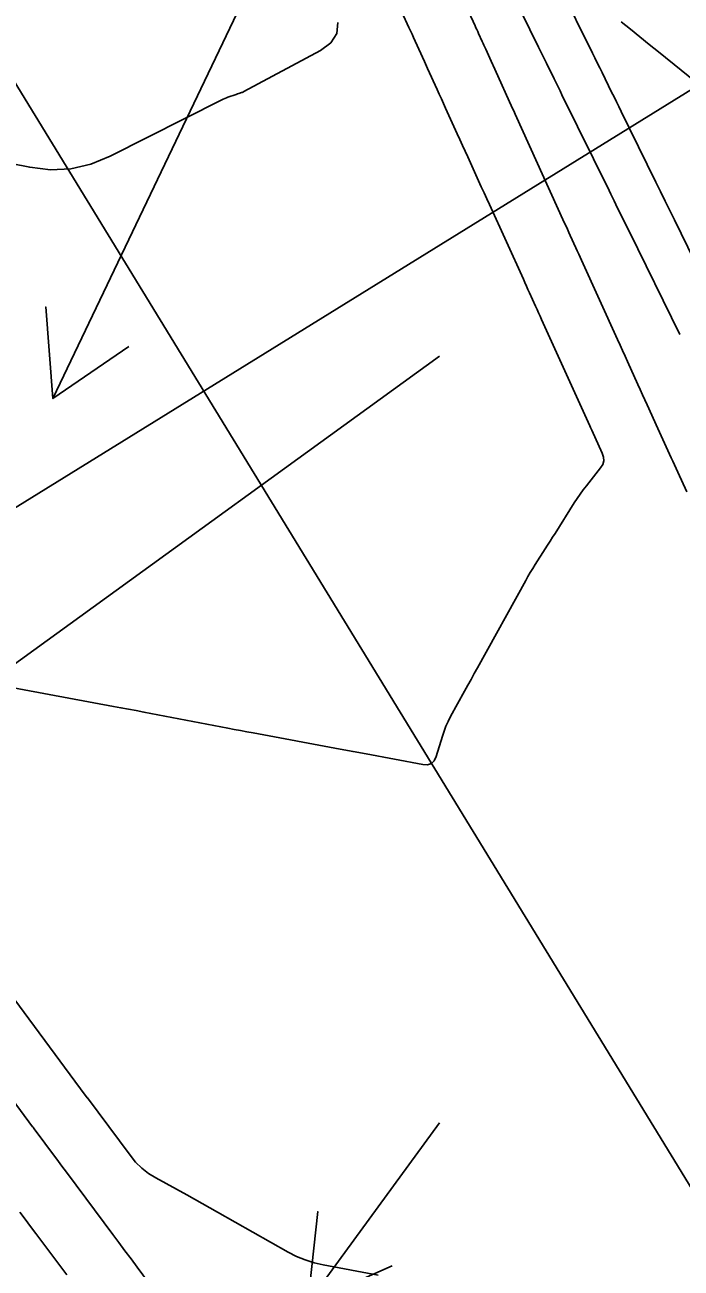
# Model space of a CAD drawing. Extents: x 954385 to 988206, y 1868364 to 1924553.
# Drawn here: x 956180.1 to 956222.9, y 1922409.4 to 1922490.5 of the extents above; entities that cross this region are included whole.
import ezdxf

# ---------------------------------------------------------------- set-up
doc = ezdxf.new("R2010")
doc.units = 0
for name, color, linetype in [('Default', 7, 'Continuous'), ('Ex_Major Contours', 7, 'Continuous'), ('Ex_Minor Contours', 7, 'Continuous'), ('Slopes', 7, 'Continuous')]:
    doc.layers.add(name, color=color, linetype=linetype)

msp = doc.modelspace()

# ---------------------------------------------------------------- linework, layer by layer
at = {"layer": 'Default'}
msp.add_line((957221.14, 1920784.239), (956045.796, 1922705.182), dxfattribs=at)
at = {"layer": 'Ex_Major Contours'}
for points in [[(956225.486, 1922471.651), (956224.776, 1922473.096), (956224.524, 1922473.608), (956224.272, 1922474.121), (956224.021, 1922474.633), (956223.769, 1922475.145), (956222.461, 1922477.807), (956222.159, 1922478.421), (956221.858, 1922479.035), (956221.556, 1922479.65), (956221.254, 1922480.264), (956218.986, 1922484.879), (956218.831, 1922485.196), (956218.675, 1922485.513), (956218.519, 1922485.83), (956218.363, 1922486.147), (956217.74, 1922487.415), (956217.584, 1922487.732), (956217.428, 1922488.049), (956217.272, 1922488.366), (956217.116, 1922488.683), (956214.973, 1922493.045)], [(956218.986, 1922490.73), (956219.594, 1922490.239), (956220.202, 1922489.747), (956220.81, 1922489.255), (956221.418, 1922488.763), (956227.329, 1922483.981)], [(956179.771, 1922413.106), (956180.118, 1922412.64), (956180.466, 1922412.173), (956180.813, 1922411.707), (956182.434, 1922409.53), (956182.819, 1922409.011)]]:
    msp.add_lwpolyline(points, dxfattribs=at)
at = {"layer": 'Ex_Minor Contours'}
for points in [[(956204.686, 1922491.361), (956205.139, 1922490.363), (956205.24, 1922490.139), (956205.342, 1922489.916), (956205.443, 1922489.692), (956205.545, 1922489.468), (956206.154, 1922488.126), (956206.358, 1922487.679), (956206.982, 1922486.303), (956207.12, 1922485.999), (956207.258, 1922485.696), (956207.396, 1922485.392), (956207.534, 1922485.088), (956208.29, 1922483.425), (956208.462, 1922483.047), (956208.634, 1922482.669), (956208.806, 1922482.29), (956208.978, 1922481.912), (956209.687, 1922480.349), (956209.863, 1922479.963), (956210.038, 1922479.576), (956210.214, 1922479.19), (956210.39, 1922478.803), (956212.604, 1922473.932), (956212.703, 1922473.714), (956212.803, 1922473.495), (956212.902, 1922473.277), (956213.001, 1922473.058), (956213.399, 1922472.184), (956213.498, 1922471.966), (956213.597, 1922471.747), (956213.696, 1922471.529), (956213.796, 1922471.31), (956216.947, 1922464.367), (956216.989, 1922464.274), (956217.053, 1922464.134), (956217.074, 1922464.087), (956217.756, 1922462.588), (956217.837, 1922462.335), (956217.844, 1922462.091), (956217.779, 1922461.856), (956217.64, 1922461.629), (956216.718, 1922460.464), (956216.509, 1922460.193), (956216.308, 1922459.918), (956216.114, 1922459.636), (956215.927, 1922459.35), (956214.669, 1922457.365), (956214.508, 1922457.11), (956214.346, 1922456.856), (956214.184, 1922456.601), (956214.022, 1922456.347), (956213.374, 1922455.33), (956213.214, 1922455.074), (956213.058, 1922454.816), (956212.906, 1922454.556), (956212.758, 1922454.293), (956209.614, 1922448.6), (956209.405, 1922448.221), (956209.195, 1922447.842), (956208.986, 1922447.463), (956208.776, 1922447.083), (956207.853, 1922445.412), (956207.695, 1922445.106), (956207.553, 1922444.793), (956207.429, 1922444.473), (956207.322, 1922444.146), (956206.926, 1922442.822), (956206.797, 1922442.541), (956206.608, 1922442.358), (956206.359, 1922442.273), (956206.049, 1922442.287), (956202.344, 1922442.978), (956201.502, 1922443.134), (956200.659, 1922443.291), (956194.988, 1922444.348), (956194.573, 1922444.426), (956194.158, 1922444.504), (956193.743, 1922444.582), (956193.328, 1922444.661), (956187.853, 1922445.707), (956187.355, 1922445.802), (956186.857, 1922445.896), (956186.359, 1922445.99), (956185.861, 1922446.083), (956175.48, 1922448.017)], [(956223.263, 1922460.071), (956222.683, 1922461.346), (956222.575, 1922461.585), (956222.467, 1922461.823), (956222.358, 1922462.062), (956222.25, 1922462.3), (956221.815, 1922463.254), (956221.707, 1922463.492), (956221.598, 1922463.731), (956221.49, 1922463.969), (956221.382, 1922464.208), (956220.685, 1922465.74), (956220.533, 1922466.074), (956220.381, 1922466.409), (956220.229, 1922466.744), (956220.077, 1922467.079), (956219.403, 1922468.564), (956219.24, 1922468.923), (956219.077, 1922469.282), (956218.914, 1922469.641), (956218.751, 1922470.001), (956216.396, 1922475.179), (956216.305, 1922475.38), (956216.213, 1922475.582), (956216.121, 1922475.783), (956216.03, 1922475.985), (956215.663, 1922476.791), (956215.571, 1922476.993), (956215.48, 1922477.195), (956215.388, 1922477.396), (956215.297, 1922477.598), (956212.074, 1922484.694), (956212.018, 1922484.819), (956211.932, 1922485.006), (956211.904, 1922485.069), (956210.739, 1922487.634), (956210.503, 1922488.153), (956210.148, 1922488.936), (956210.09, 1922489.064), (956210.032, 1922489.192), (956209.973, 1922489.32), (956209.915, 1922489.447), (956209.683, 1922489.959), (956209.625, 1922490.086), (956209.567, 1922490.214), (956209.509, 1922490.342), (956209.451, 1922490.47), (956209.05, 1922491.353)], [(956212.467, 1922491.368), (956213.595, 1922489.074), (956213.722, 1922488.815), (956213.849, 1922488.556), (956213.977, 1922488.297), (956214.104, 1922488.038), (956214.613, 1922487.001), (956214.741, 1922486.742), (956214.868, 1922486.483), (956214.996, 1922486.224), (956215.123, 1922485.965), (956218.195, 1922479.717), (956218.306, 1922479.492), (956218.416, 1922479.267), (956218.527, 1922479.043), (956218.637, 1922478.818), (956219.189, 1922477.695), (956219.52, 1922477.021), (956222.806, 1922470.333)], [(956200.501, 1922490.678), (956200.433, 1922489.964), (956200.055, 1922489.354), (956199.366, 1922488.85), (956194.38, 1922486.181), (956194.34, 1922486.161), (956194.299, 1922486.142), (956194.258, 1922486.125), (956194.215, 1922486.109), (956194.044, 1922486.052), (956193.958, 1922486.023), (956193.873, 1922485.994), (956193.334, 1922485.811), (956193.231, 1922485.774), (956193.129, 1922485.734), (956193.029, 1922485.69), (956192.93, 1922485.642), (956185.646, 1922481.954), (956184.383, 1922481.436), (956183.09, 1922481.143), (956181.766, 1922481.076), (956180.411, 1922481.235), (956171.972, 1922482.907)], [(956178.368, 1922428.368), (956184.03, 1922420.726), (956184.047, 1922420.703), (956184.158, 1922420.555), (956184.161, 1922420.552), (956184.165, 1922420.545), (956186.95, 1922416.804), (956187.313, 1922416.366), (956187.716, 1922415.974), (956188.159, 1922415.628), (956188.642, 1922415.328), (956190.654, 1922414.22), (956191.156, 1922413.942), (956191.658, 1922413.663), (956192.159, 1922413.382), (956192.659, 1922413.1), (956197.271, 1922410.49), (956197.814, 1922410.211), (956198.374, 1922409.98), (956198.952, 1922409.796), (956199.547, 1922409.66), (956203.138, 1922408.991)], [(956192.575, 1922402.539), (956187.406, 1922409.516), (956187.012, 1922410.048), (956186.617, 1922410.58), (956186.222, 1922411.112), (956185.826, 1922411.643), (956182.865, 1922415.62), (956182.654, 1922415.904), (956182.443, 1922416.187), (956182.231, 1922416.471), (956182.02, 1922416.755), (956180.754, 1922418.456), (956180.752, 1922418.459), (956180.747, 1922418.467), (956180.645, 1922418.603), (956180.621, 1922418.635), (956180.597, 1922418.667), (956174.709, 1922426.613)]]:
    msp.add_lwpolyline(points, dxfattribs=at)
at = {"layer": 'Slopes'}
for points in [[(956357.131, 1922568.928), (955972.282, 1922330.92), (955975.123, 1922336.204), (955972.282, 1922330.92), (955978.279, 1922331.101)], [(956207.131, 1922518.928), (956181.919, 1922466.151), (956181.452, 1922472.133), (956181.919, 1922466.151), (956186.866, 1922469.547)], [(956207.131, 1922468.928), (956127.738, 1922411.4), (956130.186, 1922416.879), (956127.738, 1922411.4), (956133.706, 1922412.02)], [(956207.131, 1922418.928), (956198.552, 1922407.169), (956199.191, 1922413.134), (956198.552, 1922407.169), (956204.038, 1922409.598)]]:
    msp.add_lwpolyline(points, dxfattribs=at)

doc.saveas('drawing.dxf')
